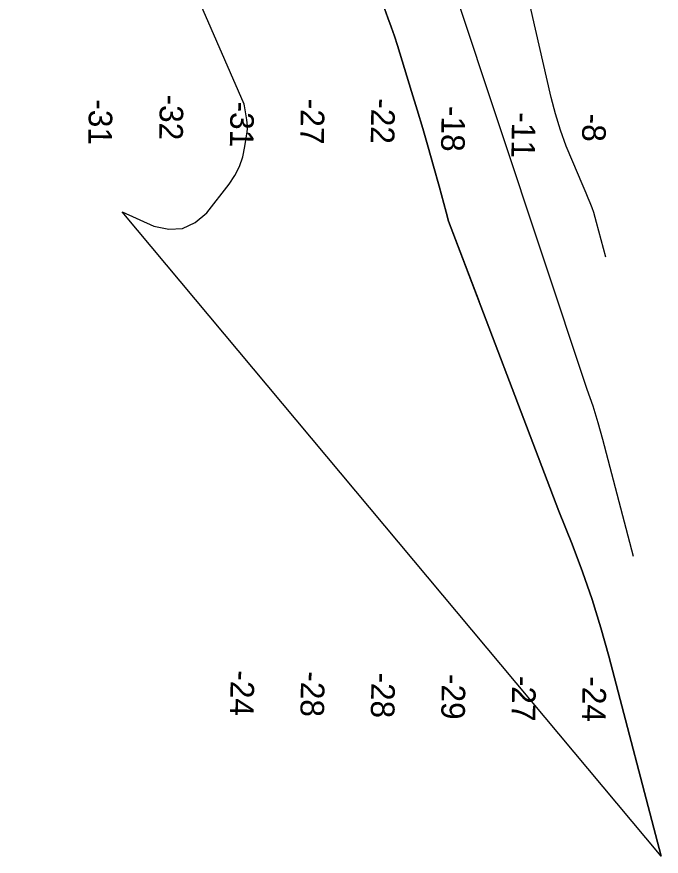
# Model space of a CAD drawing. Extents: x 3937982 to 3958556, y 219448 to 241894.
# Drawn here: x 3947855 to 3948770, y 234157 to 235349 of the extents above; entities that cross this region are included whole.
import ezdxf

# ---------------------------------------------------------------- set-up
doc = ezdxf.new("R2010")
doc.units = 0
for name, color, linetype in [('V-RIVR-RANG', 7, 'Continuous'), ('V-TOPO-DPTH', 7, 'Continuous'), ('V-TOPO-MINR', 7, 'Continuous')]:
    doc.layers.add(name, color=color, linetype=linetype)

msp = doc.modelspace()

# ---------------------------------------------------------------- linework, layer by layer
at = {"layer": 'V-TOPO-DPTH'}
msp.add_line((3948769.86, 234157.39), (3948004.49, 235072.39), dxfattribs=at)
for points in [[(3948004.49, 235072.39), (3948049.449, 235052.205), (3948070.508, 235047.793), (3948090.265, 235048.586), (3948108.068, 235057.188), (3948124.569, 235070.996), (3948156.244, 235111.929), (3948164.292, 235124.205), (3948170.962, 235137.066), (3948175.563, 235150.803), (3948178.785, 235165.124), (3948181.827, 235186.243), (3948182.233, 235190.465), (3948182.375, 235194.684), (3948182.12, 235198.897), (3948181.602, 235203.107), (3948178.185, 235223.039), (3948177.669, 235225.371), (3947780.98, 236134.048)], [(3948691, 235008.17), (3948678.166, 235057.305), (3948676.18, 235064.39), (3948674.026, 235071.42), (3948671.623, 235078.369), (3948669.052, 235085.263), (3948666.316, 235092.1), (3948663.526, 235098.914), (3948660.655, 235105.694), (3948657.73, 235112.452), (3948644.16, 235143.303), (3948635.056, 235165.685), (3948626.809, 235188.351), (3948619.847, 235211.445), (3948613.74, 235234.823), (3948591.289, 235331.849), (3948578.016, 235390.514)], [(3948376.848, 235361.111), (3948381.767, 235348.062), (3948386.502, 235334.95), (3948390.963, 235321.742), (3948395.241, 235308.47), (3948415.431, 235243.524), (3948423.514, 235217.105), (3948431.438, 235190.64), (3948439.125, 235164.104), (3948446.654, 235137.522), (3948454.561, 235109.121), (3948457.987, 235096.696), (3948461.373, 235084.261), (3948464.699, 235071.809), (3948467.985, 235059.346), (3948511.322, 234945.263)], [(3948376.848, 235361.111), (3948381.767, 235348.062), (3948386.502, 235334.95), (3948390.963, 235321.742), (3948395.241, 235308.47), (3948415.431, 235243.524), (3948423.514, 235217.105), (3948431.438, 235190.64), (3948439.125, 235164.104), (3948446.654, 235137.522), (3948454.561, 235109.121), (3948457.987, 235096.696), (3948461.373, 235084.261), (3948464.699, 235071.809), (3948467.985, 235059.346), (3948624.481, 234647.38), (3948643.262, 234600.514), (3948658.111, 234561.335), (3948671.96, 234521.827), (3948684.31, 234481.824), (3948695.661, 234441.492), (3948769.86, 234157.39)]]:
    msp.add_lwpolyline(points, dxfattribs=at)
at = {"layer": 'V-TOPO-MINR'}
for points in [[(3948004.49, 235072.39), (3948049.449, 235052.205), (3948070.508, 235047.793), (3948090.265, 235048.586), (3948108.068, 235057.188), (3948124.569, 235070.996), (3948156.244, 235111.929), (3948164.292, 235124.205), (3948170.962, 235137.066), (3948175.563, 235150.803), (3948178.785, 235165.124), (3948181.827, 235186.243), (3948182.233, 235190.465), (3948182.375, 235194.684), (3948182.12, 235198.897), (3948181.602, 235203.107), (3948178.185, 235223.039), (3948177.669, 235225.371), (3947780.98, 236134.048)], [(3948730.43, 234582.78), (3948686.978, 234749.152), (3948680.285, 234772.986), (3948673.018, 234796.632), (3948664.892, 234819.997), (3948289.777, 235948.094)], [(3948691, 235008.17), (3948678.166, 235057.305), (3948676.18, 235064.39), (3948674.026, 235071.42), (3948671.623, 235078.369), (3948669.052, 235085.263), (3948666.316, 235092.1), (3948663.526, 235098.914), (3948660.655, 235105.694), (3948657.73, 235112.452), (3948644.16, 235143.303), (3948635.056, 235165.685), (3948626.809, 235188.351), (3948619.847, 235211.445), (3948613.74, 235234.823), (3948591.289, 235331.849), (3948578.016, 235390.514)], [(3948769.86, 234157.39), (3948695.661, 234441.492), (3948684.31, 234481.824), (3948671.96, 234521.827), (3948658.111, 234561.335), (3948643.262, 234600.514), (3948624.481, 234647.38), (3948467.985, 235059.346), (3948464.699, 235071.809), (3948461.373, 235084.261), (3948457.987, 235096.696), (3948454.561, 235109.121), (3948446.654, 235137.522), (3948439.125, 235164.104), (3948431.438, 235190.64), (3948423.514, 235217.105), (3948415.431, 235243.524), (3948395.241, 235308.47), (3948390.963, 235321.742), (3948386.502, 235334.95), (3948381.767, 235348.062), (3948376.848, 235361.111)]]:
    msp.add_lwpolyline(points, dxfattribs=at)

# ---------------------------------------------------------------- texts
at = {"layer": 'V-RIVR-RANG'}
for s, rotation, p in [('-31', 269.074, (3947957.337, 235232.462)), ('-32', 269.074, (3948058.058, 235239.144)), ('-27', 269.074, (3948258.39, 235233.278)), ('-22', 269.074, (3948358.415, 235234.022)), ('-31', 269.074, (3948158.311, 235229.212)), ('-18', 269.074, (3948458.248, 235222.911)), ('-11', 269.074, (3948558.118, 235214.041)), ('-8', 269.074, (3948658.099, 235212.028)), ('-24', 269.029361, (3948158.682, 234421.524)), ('-28', 269.029361, (3948258.574, 234420.227)), ('-28', 269.029361, (3948358.56, 234418.533)), ('-29', 269.029361, (3948458.539, 234416.444)), ('-27', 269.029361, (3948558.509, 234413.838)), ('-24', 269.029361, (3948658.41, 234413.057))]:
    msp.add_text(s, height=33.5, rotation=rotation, dxfattribs=at).set_placement(p)

doc.saveas('drawing.dxf')
